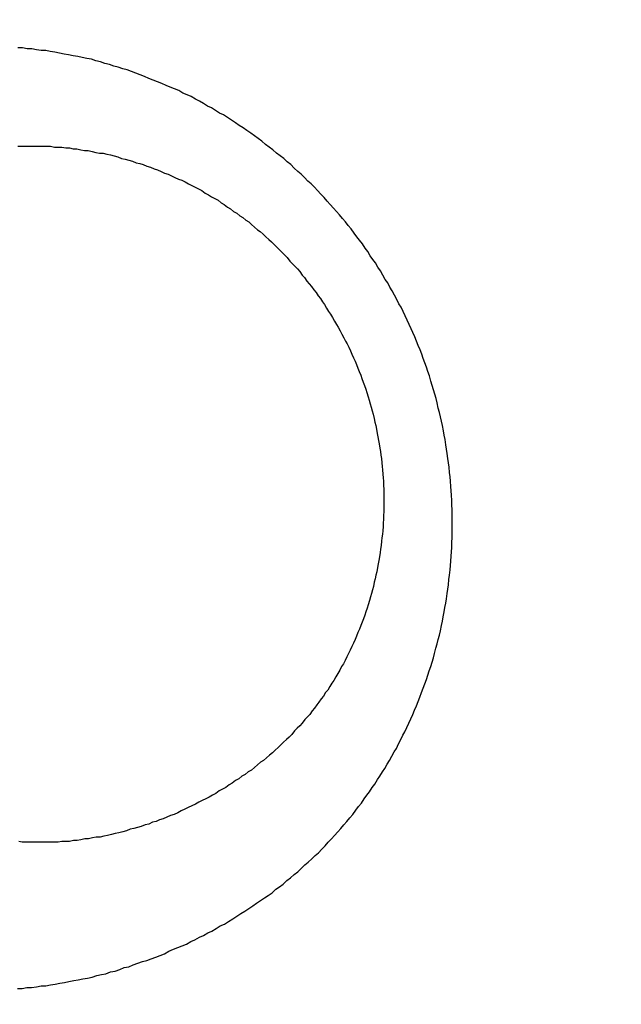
# Model space of a CAD drawing. Header units: millimetres. Extents: x -604189 to 881711, y -381903 to -7297.
# Tile 607 of 656: x -579624.53 to -579617.62, y -163242.46 to -163231.14. Entities that reach past the tile are written whole.
import ezdxf

# ---------------------------------------------------------------- set-up
doc = ezdxf.new("R2010")
doc.units = ezdxf.units.MM
doc.header["$LTSCALE"] = 100
doc.linetypes.add('0.5_0.5', pattern=[1, 0.5, -0.5])
doc.linetypes.add('ACAD_ISO04W100', pattern=[30.5, 24, -3, 0.5, -3])
doc.layers.get('Defpoints').update_dxf_attribs({"color": 30})
doc.layers.add('OPIS', color=7, linetype='Continuous')
doc.layers.add('strop osie', color=80, linetype='ACAD_ISO04W100', lineweight=5)
doc.styles.get("Standard").update_dxf_attribs({"font": 'romans.shx', "width": 0.5})
doc.dimstyles.new('1 50', dxfattribs={"dimtxt": 150, "dimasz": 80, "dimexe": 1, "dimexo": 1, "dimgap": 20, "dimtad": 1, "dimdec": 0, "dimlfac": 0.1, "dimtxsty": 'Standard', "dimblk": 'ARCHTICK', "dimcen": 200, "dimclrd": 2, "dimadec": 1, "dimazin": 0, "dimtfac": 1, "dimtdec": 0, "dimtmove": 0, "dimatfit": 3, "dimldrblk": 'ARCHTICK', "dimfxl": 120, "dimfxlon": 1, "dimtfill": 1, "dimarcsym": 0})

# ---------------------------------------------------------------- blocks, each defined once
blk = doc.blocks.new('_ArchTick')
at = {"layer": 'strop osie', "color": 0, "const_width": 0.15}
blk.add_lwpolyline([(-0.5, -0.5), (0.5, 0.5)], dxfattribs=at)
blk = doc.blocks.new('*D3294')
at = {"layer": 'Defpoints', "color": 0, "linetype": 'ByBlock', "lineweight": 5, "transparency": 16777216}
for p in [(-595783.126, -159420.303), (-593748.924, -159420.303), (-552118.935, -179940.303)]:
    blk.add_point(p, dxfattribs=at)
at = {"layer": 'OPIS', "color": 0, "linetype": 'Continuous', "lineweight": -2, "transparency": 16777216}
for p, q in [((-595723.126, -159420.303), (-595784.126, -159420.303)), ((-595723.126, -179940.303), (-595784.126, -179940.303))]:
    blk.add_line(p, q, dxfattribs=at)
at = {"layer": 'OPIS', "color": 2, "lineweight": -2, "transparency": 16777216}
blk.add_line((-595783.126, -179940.303), (-595783.126, -159420.303), dxfattribs=at)
at = {"layer": 'OPIS', "color": 2, "linetype": 'ByBlock', "lineweight": -2, "transparency": 16777216, "xscale": 80, "yscale": 80, "zscale": 80}
for p, rotation in [((-595783.126, -159420.303), 90), ((-595783.126, -179940.303), 270)]:
    blk.add_blockref('_ArchTick', p, dxfattribs=dict(at, rotation=rotation))
at = {"layer": 'OPIS', "color": 0, "linetype": 'ByBlock', "lineweight": 13, "transparency": 16777216, "insert": (-595878.126, -169680.303), "char_height": 150, "attachment_point": 5, "rotation": 90, "bg_fill": 3, "box_fill_scale": 1.1, "bg_fill_color": 256, "bg_fill_true_color": 13158600, "bg_fill_transparency": 0}
blk.add_mtext('2052', dxfattribs=at)

msp = doc.modelspace()

# ---------------------------------------------------------------- dimensions: what is measured, and where the dimension line sits
at = {"layer": 'OPIS', "color": 0, "linetype": 'ByBlock', "lineweight": 13}
dim = msp.add_linear_dim(base=(-595783.126, -159420.303), p1=(-552118.935, -179940.303), p2=(-593748.924, -159420.303), angle=90, dimstyle='1 50', override={"dimtmove": 1, "dimfxl": 60, "dimarcsym": 1}, dxfattribs=at)
dim.commit()
dim.dimension.update_dxf_attribs({"geometry": '*D3294', "text_midpoint": (-595878.126, -169680.303)})

# ---------------------------------------------------------------- next in the draw order: hatches: boundary and pattern name
at = {"layer": 'OPIS', "linetype": '0.5_0.5', "lineweight": 13}
h = msp.add_hatch(dxfattribs=at)
h.set_pattern_fill('ANSI37', color=0, scale=130)
h.set_pattern_definition([(45, (-597218.54, 256668.8), (-291.85832, 291.85832), []), (135, (-597218.54, 256668.8), (-291.85832, -291.85832), [])])
edge = h.paths.add_edge_path(flags=16)
edge.add_line((-570958.916, -168985.281), (-571058.916, -168985.281))
edge.add_line((-571058.916, -168985.281), (-572598.916, -168985.281))
edge.add_line((-572598.916, -168985.281), (-572598.915, -170470.3))
edge.add_line((-572598.915, -170470.3), (-570825.763, -170470.3))
edge.add_arc((-570508.916, -170339.099), 342.937, 180, 202.49364, ccw=False)
edge.add_arc((-570508.916, -170339.099), 342.937, 90, 180, ccw=False)
edge.add_line((-570508.916, -169996.163), (-570508.916, -169764.704))
edge.add_arc((-570058.916, -168985.281), 900, 180, 240, ccw=False)
edge = h.paths.add_edge_path(flags=17)
edge.add_line((-569358.915, -170085.281), (-569358.916, -168985.281))
edge.add_line((-569358.916, -168985.281), (-569358.917, -168985.281))
edge.add_line((-569358.917, -168985.281), (-569958.916, -168985.281))
edge.add_line((-569958.916, -168985.281), (-570058.916, -168985.281))
edge.add_line((-570058.916, -168985.281), (-570058.916, -168925.281))
edge.add_line((-570058.916, -168925.281), (-569958.916, -168925.281))
edge.add_line((-569958.916, -168925.281), (-569958.916, -168865.281))
edge.add_line((-569958.916, -168865.281), (-569358.916, -168865.281))
edge.add_line((-569358.916, -168865.281), (-569358.917, -166865.281))
edge.add_line((-569358.917, -166865.281), (-574098.917, -166865.286))
edge.add_line((-574098.917, -166865.286), (-574098.914, -171970.3))
edge.add_line((-574098.914, -171970.3), (-572608.913, -171970.3))
edge.add_line((-572608.913, -171970.3), (-571504.913, -170590.3))
edge.add_line((-571504.913, -170590.3), (-572718.915, -170590.3))
edge.add_line((-572718.915, -170590.3), (-572718.916, -168865.281))
edge.add_line((-572718.916, -168865.281), (-571058.916, -168865.281))
edge.add_line((-571058.916, -168865.281), (-571058.916, -168925.281))
edge.add_line((-571058.916, -168925.281), (-570958.916, -168925.281))
edge.add_line((-570958.916, -168925.281), (-570958.916, -168985.281))
edge.add_arc((-570058.916, -168985.281), 900, 180, 240)
edge.add_line((-570508.916, -169764.704), (-570508.916, -169996.163))
edge.add_arc((-570508.916, -170339.099), 342.937, 0, 90, ccw=False)
edge.add_arc((-570508.916, -170339.099), 342.937, 208.97989, 360, ccw=False)
edge.add_line((-570808.913, -170505.253), (-570808.913, -171171.086))
edge.add_arc((-570808.913, -171220.3), 49.214, 0, 90, ccw=False)
edge.add_arc((-570808.913, -171220.3), 49.214, 270, 360, ccw=False)
edge.add_line((-570808.913, -171269.514), (-570808.913, -171970.3))
edge.add_line((-570808.913, -171970.3), (-569358.914, -171970.3))
edge.add_line((-569358.914, -171970.3), (-569358.915, -170085.281))
h.paths.add_polyline_path([(-561118.924, -159870.303), (-590334.655, -159870.303), (-590334.655, -161470.303), (-562318.924, -161470.303), (-562318.924, -172095.292), (-561118.924, -172095.291), (-561118.924, -168350.303), (-552073.919, -168350.303), (-552073.92, -167150.303), (-561118.924, -167150.303)])
h.paths.add_polyline_path([(-572856.927, -169813.68), (-569451.07, -169813.68), (-569451.07, -169408.68), (-572856.927, -169408.68)], flags=16)
at = {"layer": 'OPIS', "linetype": 'ByBlock', "lineweight": 15}
h = msp.add_hatch(dxfattribs=at)
h.set_pattern_fill('ANSI37', color=0, scale=80, angle=45)
h.set_pattern_definition([(90, (-298582.96, 32475.8), (-254, 0), []), (180, (-298582.96, 32475.8), (-3e-14, -254), [])])
edge = h.paths.add_edge_path()
edge.add_arc((-579589.086, -167378.931), 50, 0, 90)
edge.add_line((-579589.086, -167328.931), (-579794.086, -167328.93))
edge.add_arc((-579794.086, -167378.93), 50, 89.9996, 180)
edge.add_line((-579844.086, -167378.93), (-579844.086, -167822.93))
edge.add_arc((-579794.086, -167822.93), 50, 180, 270)
edge.add_line((-579794.086, -167872.93), (-579589.085, -167872.931))
edge.add_arc((-579589.086, -167822.931), 50, 270.0014, 360)
edge.add_line((-579539.086, -167822.931), (-579539.086, -167378.931))
edge = h.paths.add_edge_path()
edge.add_arc((-579589.086, -167378.931), 50, 0, 90)
edge.add_line((-579589.086, -167328.931), (-579794.086, -167328.93))
edge.add_arc((-579794.086, -167378.93), 50, 89.9996, 180)
edge.add_line((-579844.086, -167378.93), (-579844.086, -167822.93))
edge.add_arc((-579794.086, -167822.93), 50, 180, 270)
edge.add_line((-579794.086, -167872.93), (-579589.085, -167872.931))
edge.add_arc((-579589.086, -167822.931), 50, 270.0014, 360)
edge.add_line((-579539.086, -167822.931), (-579539.086, -167378.931))
edge = h.paths.add_edge_path()
edge.add_line((-579899.087, -167300.93), (-579424.086, -167300.93))
edge.add_line((-579424.086, -167300.93), (-579424.086, -167900.93))
edge.add_line((-579424.086, -167900.93), (-579898.789, -167900.93))
edge.add_arc((-579899.086, -167892.935), 8, 180, 272.1285, ccw=False)
edge.add_line((-579907.086, -167892.935), (-579907.086, -167308.93))
edge.add_arc((-579899.086, -167308.93), 8, 90.0036, 180, ccw=False)
h.paths.add_polyline_path([(-581519.932, -164217.829), (-581520.004, -164223.092), (-581520.079, -164228.355), (-581520.156, -164233.617), (-581520.235, -164238.88), (-581520.318, -164244.143), (-581520.402, -164249.406), (-581520.489, -164254.669), (-581520.579, -164259.931), (-581520.671, -164265.194), (-581520.766, -164270.457), (-581520.863, -164275.719), (-581520.962, -164280.982), (-581521.064, -164286.244), (-581521.169, -164291.506), (-581521.276, -164296.769), (-581521.386, -164302.031), (-581521.498, -164307.293), (-581521.613, -164312.556), (-581521.73, -164317.818), (-581521.85, -164323.08), (-581521.972, -164328.342), (-581522.097, -164333.604), (-581522.225, -164338.866), (-581522.355, -164344.127), (-581522.488, -164349.389), (-581522.623, -164354.651), (-581522.76, -164359.913), (-581522.901, -164365.174), (-581523.043, -164370.436), (-581523.189, -164375.697), (-581523.337, -164380.958), (-581523.487, -164386.22), (-581523.64, -164391.481), (-581523.795, -164396.742), (-581523.953, -164402.003), (-581874.489, -164402.003), (-581874.664, -164396.198), (-581874.835, -164390.392), (-581875.003, -164384.587), (-581875.168, -164378.781), (-581875.329, -164372.976), (-581875.488, -164367.17), (-581875.643, -164361.364), (-581875.796, -164355.558), (-581875.945, -164349.752), (-581876.092, -164343.946), (-581876.235, -164338.14), (-581876.375, -164332.334), (-581876.512, -164326.527), (-581876.646, -164320.721), (-581876.777, -164314.914), (-581876.904, -164309.108), (-581877.029, -164303.301), (-581877.151, -164297.495), (-581877.269, -164291.688), (-581877.385, -164285.881), (-581877.497, -164280.074), (-581877.606, -164274.267), (-581877.713, -164268.461), (-581877.816, -164262.653), (-581877.916, -164256.846), (-581878.014, -164251.039), (-581878.108, -164245.232), (-581878.199, -164239.425), (-581878.287, -164233.618), (-581878.372, -164227.81), (-581878.454, -164222.003), (-581878.533, -164216.196), (-581878.609, -164210.388), (-581878.682, -164204.581), (-581878.751, -164198.773), (-581878.818, -164192.966), (-581878.881, -164187.158), (-581878.941, -164181.35), (-581878.997, -164175.543), (-581879.051, -164169.735), (-581879.101, -164163.927), (-581879.147, -164158.12), (-581879.191, -164152.312), (-581879.231, -164146.504), (-581879.267, -164140.696), (-581879.301, -164134.888), (-581879.332, -164129.081), (-581879.361, -164123.273), (-581879.388, -164117.465), (-581879.413, -164111.657), (-581879.437, -164105.849), (-581879.459, -164100.041), (-581879.475, -164094.233), (-581879.48, -164088.425), (-581879.472, -164082.617), (-581879.448, -164076.809), (-581879.406, -164071.002), (-581879.347, -164065.194), (-581879.269, -164059.387), (-581879.171, -164053.58), (-581879.054, -164047.773), (-581878.917, -164041.967), (-581878.759, -164036.161), (-581878.581, -164030.356), (-581878.381, -164024.551), (-581878.159, -164018.747), (-581877.914, -164012.944), (-581877.642, -164007.143), (-581877.341, -164001.342), (-581877.009, -163995.544), (-581876.642, -163989.748), (-581876.238, -163983.954), (-581875.795, -163978.163), (-581875.304, -163972.376), (-581874.753, -163966.594), (-581874.129, -163960.82), (-581873.419, -163955.056), (-581872.605, -163949.306), (-581871.67, -163943.574), (-581870.596, -163937.865), (-581869.362, -163932.188), (-581867.941, -163926.557), (-581866.302, -163920.987), (-581864.416, -163915.495), (-581862.246, -163910.11), (-581859.744, -163904.869), (-581856.869, -163899.824), (-581853.582, -163895.036), (-581849.851, -163890.591), (-581845.671, -163886.563), (-581841.105, -163882.977), (-581836.224, -163879.833), (-581831.097, -163877.106), (-581825.784, -163874.761), (-581820.336, -163872.759), (-581814.785, -163871.064), (-581809.154, -163869.636), (-581803.468, -163868.44), (-581797.747, -163867.44), (-581792, -163866.603), (-581786.235, -163865.9), (-581780.458, -163865.297), (-581774.674, -163864.778), (-581768.884, -163864.334), (-581763.088, -163863.958), (-581757.289, -163863.646), (-581751.486, -163863.39), (-581745.681, -163863.186), (-581739.874, -163863.026), (-581734.068, -163862.906), (-581728.26, -163862.819), (-581722.453, -163862.761), (-581716.645, -163862.725), (-581710.837, -163862.707), (-581705.029, -163862.7), (-581699.221, -163862.698), (-581693.958, -163862.699), (-581688.694, -163862.704), (-581683.431, -163862.718), (-581678.167, -163862.744), (-581672.904, -163862.788), (-581667.641, -163862.852), (-581662.379, -163862.942), (-581657.117, -163863.062), (-581651.856, -163863.215), (-581646.596, -163863.407), (-581641.337, -163863.64), (-581636.081, -163863.919), (-581630.828, -163864.249), (-581625.579, -163864.634), (-581620.334, -163865.078), (-581615.096, -163865.587), (-581609.864, -163866.17), (-581604.645, -163866.847), (-581599.442, -163867.642), (-581594.263, -163868.578), (-581589.115, -163869.676), (-581584.013, -163870.965), (-581578.971, -163872.474), (-581574.009, -163874.23), (-581569.153, -163876.259), (-581564.436, -163878.591), (-581559.896, -163881.253), (-581555.585, -163884.268), (-581551.554, -163887.652), (-581547.857, -163891.394), (-581544.534, -163895.471), (-581541.574, -163899.824), (-581538.952, -163904.387), (-581536.64, -163909.114), (-581534.606, -163913.968), (-581532.817, -163918.918), (-581531.241, -163923.939), (-581529.854, -163929.016), (-581528.636, -163934.137), (-581527.564, -163939.29), (-581526.619, -163944.467), (-581525.784, -163949.663), (-581525.048, -163954.875), (-581524.397, -163960.099), (-581523.818, -163965.33), (-581523.302, -163970.568), (-581522.84, -163975.811), (-581522.421, -163981.058), (-581522.037, -163986.308), (-581521.685, -163991.559), (-581521.363, -163996.813), (-581521.067, -164002.068), (-581520.796, -164007.324), (-581520.549, -164012.582), (-581520.322, -164017.84), (-581520.116, -164023.1), (-581519.928, -164028.36), (-581519.759, -164033.621), (-581519.607, -164038.882), (-581519.472, -164044.144), (-581519.354, -164049.406), (-581519.252, -164054.668), (-581519.166, -164059.931), (-581519.096, -164065.194), (-581519.041, -164070.457), (-581519.001, -164075.72), (-581518.976, -164080.984), (-581518.964, -164086.247), (-581518.964, -164091.51), (-581518.974, -164096.774), (-581518.991, -164102.037), (-581519.012, -164107.301), (-581519.034, -164112.564), (-581519.057, -164117.828), (-581519.081, -164123.091), (-581519.107, -164128.354), (-581519.135, -164133.618), (-581519.165, -164138.881), (-581519.197, -164144.144), (-581519.232, -164149.408), (-581519.269, -164154.671), (-581519.31, -164159.934), (-581519.353, -164165.198), (-581519.399, -164170.461), (-581519.447, -164175.724), (-581519.498, -164180.987), (-581519.552, -164186.25), (-581519.609, -164191.513), (-581519.668, -164196.777), (-581519.73, -164202.04), (-581519.795, -164207.303), (-581519.862, -164212.566)])
h.paths.add_polyline_path([(-582118.924, -164407.051), (-579418.924, -164407.051), (-579418.924, -162910.783), (-582118.924, -162910.783)])
h.paths.add_polyline_path([(-581950.717, -164839.225), (-581944.91, -164839.127), (-581939.103, -164839.033), (-581933.295, -164838.942), (-581927.488, -164838.854), (-581921.681, -164838.769), (-581915.873, -164838.687), (-581910.066, -164838.608), (-581904.259, -164838.532), (-581898.451, -164838.459), (-581892.644, -164838.39), (-581886.836, -164838.323), (-581881.028, -164838.26), (-581875.221, -164838.2), (-581869.413, -164838.144), (-581863.605, -164838.09), (-581857.798, -164838.04), (-581851.99, -164837.994), (-581846.182, -164837.95), (-581840.374, -164837.91), (-581834.567, -164837.874), (-581828.759, -164837.84), (-581822.951, -164837.809), (-581817.143, -164837.78), (-581811.335, -164837.753), (-581805.527, -164837.728), (-581799.719, -164837.704), (-581793.912, -164837.682), (-581788.104, -164837.666), (-581782.296, -164837.661), (-581776.488, -164837.669), (-581770.68, -164837.693), (-581764.872, -164837.735), (-581759.065, -164837.794), (-581753.257, -164837.872), (-581747.45, -164837.97), (-581741.643, -164838.087), (-581735.837, -164838.224), (-581730.031, -164838.382), (-581724.226, -164838.56), (-581718.422, -164838.76), (-581712.618, -164838.982), (-581706.815, -164839.227), (-581701.013, -164839.499), (-581695.213, -164839.8), (-581689.415, -164840.132), (-581683.618, -164840.499), (-581677.825, -164840.903), (-581672.034, -164841.346), (-581666.246, -164841.837), (-581660.465, -164842.388), (-581654.691, -164843.012), (-581648.927, -164843.722), (-581643.176, -164844.536), (-581637.444, -164845.471), (-581631.736, -164846.545), (-581626.059, -164847.779), (-581620.428, -164849.2), (-581614.858, -164850.839), (-581609.366, -164852.725), (-581603.98, -164854.895), (-581598.739, -164857.397), (-581593.694, -164860.272), (-581588.906, -164863.559), (-581584.462, -164867.29), (-581580.433, -164871.47), (-581576.847, -164876.036), (-581573.704, -164880.917), (-581570.976, -164886.044), (-581568.631, -164891.357), (-581566.63, -164896.805), (-581564.934, -164902.356), (-581563.507, -164907.987), (-581562.31, -164913.673), (-581561.31, -164919.394), (-581560.474, -164925.141), (-581559.77, -164930.906), (-581559.168, -164936.683), (-581558.648, -164942.467), (-581558.204, -164948.257), (-581557.829, -164954.053), (-581557.516, -164959.852), (-581557.261, -164965.655), (-581557.056, -164971.46), (-581556.897, -164977.267), (-581556.776, -164983.073), (-581556.69, -164988.881), (-581556.631, -164994.688), (-581556.596, -165000.496), (-581556.577, -165006.304), (-581556.57, -165012.112), (-581556.569, -165017.92), (-581556.57, -165023.183), (-581556.575, -165028.447), (-581556.588, -165033.71), (-581556.615, -165038.974), (-581556.658, -165044.237), (-581556.723, -165049.5), (-581556.813, -165054.762), (-581556.932, -165060.024), (-581557.086, -165065.285), (-581557.277, -165070.545), (-581557.51, -165075.804), (-581557.79, -165081.06), (-581558.119, -165086.313), (-581558.504, -165091.562), (-581558.949, -165096.807), (-581559.458, -165102.045), (-581560.04, -165107.276), (-581560.717, -165112.496), (-581561.513, -165117.699), (-581562.448, -165122.878), (-581563.547, -165128.026), (-581564.836, -165133.128), (-581566.345, -165138.17), (-581568.1, -165143.132), (-581570.129, -165147.988), (-581572.461, -165152.705), (-581575.123, -165157.245), (-581578.139, -165161.556), (-581581.522, -165165.587), (-581585.265, -165169.284), (-581589.342, -165172.607), (-581593.694, -165175.567), (-581598.257, -165178.189), (-581602.985, -165180.501), (-581607.838, -165182.535), (-581612.788, -165184.324), (-581617.81, -165185.9), (-581622.887, -165187.287), (-581628.007, -165188.505), (-581633.16, -165189.577), (-581638.337, -165190.522), (-581643.534, -165191.357), (-581648.746, -165192.093), (-581653.969, -165192.744), (-581659.201, -165193.323), (-581664.439, -165193.839), (-581669.682, -165194.301), (-581674.929, -165194.72), (-581680.178, -165195.104), (-581685.43, -165195.456), (-581690.683, -165195.778), (-581695.938, -165196.074), (-581701.195, -165196.345), (-581706.452, -165196.592), (-581711.711, -165196.819), (-581716.97, -165197.025), (-581722.23, -165197.213), (-581727.491, -165197.382), (-581732.752, -165197.534), (-581738.014, -165197.669), (-581743.276, -165197.787), (-581748.539, -165197.889), (-581753.801, -165197.975), (-581759.064, -165198.045), (-581764.327, -165198.1), (-581769.591, -165198.14), (-581774.854, -165198.165), (-581780.118, -165198.177), (-581785.381, -165198.177), (-581790.644, -165198.167), (-581795.908, -165198.15), (-581801.171, -165198.129), (-581806.435, -165198.107), (-581811.698, -165198.084), (-581816.961, -165198.06), (-581822.225, -165198.034), (-581827.488, -165198.006), (-581832.752, -165197.976), (-581838.015, -165197.944), (-581843.278, -165197.909), (-581848.541, -165197.872), (-581853.805, -165197.831), (-581859.068, -165197.788), (-581864.331, -165197.742), (-581869.594, -165197.694), (-581874.858, -165197.643), (-581880.121, -165197.589), (-581885.384, -165197.532), (-581890.647, -165197.473), (-581895.91, -165197.411), (-581901.173, -165197.346), (-581906.436, -165197.279), (-581911.699, -165197.209), (-581916.962, -165197.137), (-581922.225, -165197.062), (-581927.488, -165196.985), (-581932.751, -165196.906), (-581938.014, -165196.823), (-581943.276, -165196.739), (-581948.539, -165196.652), (-581953.802, -165196.562), (-581959.064, -165196.47), (-581964.327, -165196.375), (-581969.59, -165196.278), (-581974.852, -165196.179), (-581980.115, -165196.077), (-581985.377, -165195.972), (-581990.639, -165195.865), (-581995.902, -165195.755), (-582001.164, -165195.643), (-582006.426, -165195.528), (-582011.688, -165195.411), (-582016.95, -165195.291), (-582022.212, -165195.169), (-582027.474, -165195.044), (-582032.736, -165194.916), (-582037.998, -165194.786), (-582043.26, -165194.653), (-582048.521, -165194.518), (-582053.783, -165194.381), (-582059.045, -165194.24), (-582064.306, -165194.098), (-582069.568, -165193.952), (-582074.829, -165193.804), (-582080.09, -165193.654), (-582085.351, -165193.501), (-582090.613, -165193.346), (-582095.874, -165193.188), (-582095.874, -164842.652), (-582090.068, -164842.477), (-582084.263, -164842.306), (-582078.457, -164842.138), (-582072.652, -164841.973), (-582066.846, -164841.812), (-582061.04, -164841.653), (-582055.235, -164841.498), (-582049.429, -164841.345), (-582043.623, -164841.196), (-582037.817, -164841.049), (-582032.01, -164840.906), (-582026.204, -164840.766), (-582020.398, -164840.629), (-582014.591, -164840.495), (-582008.785, -164840.364), (-582002.978, -164840.237), (-581997.172, -164840.112), (-581991.365, -164839.99), (-581985.558, -164839.872), (-581979.752, -164839.756), (-581973.945, -164839.644), (-581968.138, -164839.535), (-581962.331, -164839.428), (-581956.524, -164839.325)])
edge = h.paths.add_edge_path()
edge.add_arc((-581748.924, -162268.543), 50, 0, 90.0004)
edge.add_line((-581748.924, -162218.543), (-581953.924, -162218.545))
edge.add_arc((-581953.924, -162268.545), 50, 90.0009, 180)
edge.add_line((-582003.924, -162268.545), (-582003.924, -162712.545))
edge.add_arc((-581953.924, -162712.545), 50, 180, 270.0022)
edge.add_line((-581953.922, -162762.545), (-581748.923, -162762.543))
edge.add_arc((-581748.924, -162712.543), 50, 270.0009, 360)
edge.add_line((-581698.924, -162712.543), (-581698.924, -162268.543))
edge = h.paths.add_edge_path()
edge.add_arc((-581748.924, -161668.543), 50, 0, 90.0004)
edge.add_line((-581748.924, -161618.543), (-581953.924, -161618.545))
edge.add_arc((-581953.924, -161668.545), 50, 90.0009, 180)
edge.add_line((-582003.924, -161668.545), (-582003.924, -162112.545))
edge.add_arc((-581953.924, -162112.545), 50, 180, 270.0022)
edge.add_line((-581953.922, -162162.545), (-581748.923, -162162.543))
edge.add_arc((-581748.924, -162112.543), 50, 270.0009, 360)
edge.add_line((-581698.924, -162112.543), (-581698.924, -161668.543))
h.paths.add_polyline_path([(-582118.924, -162790.543), (-579418.924, -162790.543), (-579418.924, -161590.543), (-582118.924, -161590.543)])
edge = h.paths.add_edge_path()
edge.add_arc((-579794.086, -168270.003), 50, 89.9996, 180)
edge.add_line((-579844.086, -168270.003), (-579844.086, -168714.003))
edge.add_arc((-579794.086, -168714.003), 50, 180, 270)
edge.add_line((-579794.086, -168764.003), (-579589.085, -168764.004))
edge.add_arc((-579589.086, -168714.004), 50, 270.0014, 360)
edge.add_line((-579539.086, -168714.004), (-579539.086, -168270.004))
edge.add_arc((-579589.086, -168270.004), 50, 0, 90)
edge.add_line((-579589.086, -168220.004), (-579794.086, -168220.003))
edge = h.paths.add_edge_path()
edge.add_arc((-579589.086, -169161.078), 50, 0, 90)
edge.add_line((-579589.086, -169111.078), (-579794.086, -169111.076))
edge.add_arc((-579794.086, -169161.076), 50, 89.9996, 180)
edge.add_line((-579844.086, -169161.076), (-579844.086, -169605.076))
edge.add_arc((-579794.086, -169605.076), 50, 180, 270)
edge.add_line((-579794.086, -169655.076), (-579589.085, -169655.078))
edge.add_arc((-579589.086, -169605.078), 50, 270.0014, 360)
edge.add_line((-579539.086, -169605.078), (-579539.086, -169161.078))
edge = h.paths.add_edge_path()
edge.add_arc((-579794.086, -170052.15), 50, 89.9996, 180)
edge.add_line((-579844.086, -170052.15), (-579844.086, -170496.15))
edge.add_arc((-579794.086, -170496.15), 50, 180, 270)
edge.add_line((-579794.086, -170546.15), (-579589.085, -170546.151))
edge.add_arc((-579589.086, -170496.151), 50, 270.0014, 360)
edge.add_line((-579539.086, -170496.151), (-579539.086, -170052.151))
edge.add_arc((-579589.086, -170052.151), 50, 0, 90)
edge.add_line((-579589.086, -170002.151), (-579794.086, -170002.15))
edge = h.paths.add_edge_path()
edge.add_arc((-579794.086, -170943.223), 50, 89.9996, 180)
edge.add_line((-579844.086, -170943.223), (-579844.086, -171387.223))
edge.add_arc((-579794.086, -171387.223), 50, 180, 270)
edge.add_line((-579794.086, -171437.223), (-579589.085, -171437.224))
edge.add_arc((-579589.086, -171387.224), 50, 270.0014, 360)
edge.add_line((-579539.086, -171387.224), (-579539.086, -170943.224))
edge.add_arc((-579589.086, -170943.224), 50, 0, 90)
edge.add_line((-579589.086, -170893.224), (-579794.086, -170893.223))
h.paths.add_polyline_path([(-579418.924, -164527.291), (-582118.924, -164527.291), (-582118.924, -171970.3), (-579418.924, -171970.3)])

# ---------------------------------------------------------------- next in the draw order: linework, layer by layer
at = {"color": 0}
for points in [[(-579624.557, -163242.276, 0), (-579624.504, -163242.276, 0), (-579624.45, -163242.266, 0), (-579624.396, -163242.266, 0), (-579624.342, -163242.256, 0), (-579624.288, -163242.246, 0), (-579624.235, -163242.246, 0), (-579624.181, -163242.236, 0), (-579624.127, -163242.226, 0), (-579624.074, -163242.216, 0), (-579624.02, -163242.206, 0), (-579623.967, -163242.196, 0), (-579623.913, -163242.186, 0), (-579623.86, -163242.176, 0), (-579623.807, -163242.166, 0), (-579623.754, -163242.156, 0), (-579623.7, -163242.146, 0), (-579623.647, -163242.126, 0), (-579623.595, -163242.116, 0), (-579623.542, -163242.106, 0), (-579623.489, -163242.086, 0), (-579623.437, -163242.076, 0), (-579623.384, -163242.056, 0), (-579623.332, -163242.036, 0), (-579623.28, -163242.026, 0), (-579623.228, -163242.006, 0), (-579623.176, -163241.986, 0), (-579623.124, -163241.966, 0), (-579623.073, -163241.956, 0), (-579623.021, -163241.936, 0), (-579622.97, -163241.916, 0), (-579622.919, -163241.896, 0), (-579622.868, -163241.876, 0), (-579622.818, -163241.846, 0), (-579622.767, -163241.826, 0), (-579622.717, -163241.806, 0), (-579622.667, -163241.786, 0), (-579622.617, -163241.766, 0), (-579622.568, -163241.736, 0), (-579622.519, -163241.716, 0), (-579622.469, -163241.686, 0), (-579622.421, -163241.666, 0), (-579622.372, -163241.636, 0), (-579622.324, -163241.616, 0), (-579622.276, -163241.586, 0), (-579622.228, -163241.556, 0), (-579622.18, -163241.536, 0), (-579622.133, -163241.506, 0), (-579622.086, -163241.476, 0), (-579622.04, -163241.446, 0), (-579621.993, -163241.416, 0), (-579621.947, -163241.386, 0), (-579621.902, -163241.356, 0), (-579621.856, -163241.326, 0), (-579621.811, -163241.296, 0), (-579621.766, -163241.266, 0), (-579621.722, -163241.236, 0), (-579621.678, -163241.206, 0), (-579621.634, -163241.176, 0), (-579621.591, -163241.136, 0), (-579621.548, -163241.106, 0), (-579621.505, -163241.076, 0), (-579621.463, -163241.036, 0), (-579621.421, -163241.006, 0), (-579621.379, -163240.966, 0), (-579621.338, -163240.936, 0), (-579621.298, -163240.896, 0), (-579621.257, -163240.856, 0), (-579621.217, -163240.826, 0), (-579621.178, -163240.786, 0), (-579621.139, -163240.746, 0), (-579621.1, -163240.716, 0), (-579621.062, -163240.676, 0), (-579621.024, -163240.636, 0), (-579620.987, -163240.596, 0), (-579620.95, -163240.556, 0), (-579620.914, -163240.516, 0), (-579620.878, -163240.476, 0), (-579620.842, -163240.436, 0), (-579620.807, -163240.396, 0), (-579620.773, -163240.356, 0), (-579620.739, -163240.316, 0), (-579620.705, -163240.276, 0), (-579620.672, -163240.226, 0), (-579620.639, -163240.186, 0), (-579620.607, -163240.146, 0), (-579620.575, -163240.096, 0), (-579620.543, -163240.056, 0), (-579620.513, -163240.016, 0), (-579620.482, -163239.966, 0), (-579620.452, -163239.926, 0), (-579620.423, -163239.876, 0), (-579620.394, -163239.836, 0), (-579620.365, -163239.786, 0), (-579620.337, -163239.746, 0), (-579620.31, -163239.696, 0), (-579620.282, -163239.656, 0), (-579620.256, -163239.606, 0), (-579620.23, -163239.556, 0), (-579620.204, -163239.516, 0), (-579620.179, -163239.466, 0), (-579620.154, -163239.416, 0), (-579620.13, -163239.366, 0), (-579620.106, -163239.326, 0), (-579620.083, -163239.276, 0), (-579620.06, -163239.226, 0), (-579620.038, -163239.176, 0), (-579620.016, -163239.126, 0), (-579619.995, -163239.076, 0), (-579619.974, -163239.026, 0), (-579619.954, -163238.976, 0), (-579619.934, -163238.926, 0), (-579619.915, -163238.876, 0), (-579619.896, -163238.826, 0), (-579619.878, -163238.776, 0), (-579619.86, -163238.726, 0), (-579619.843, -163238.676, 0), (-579619.826, -163238.626, 0), (-579619.81, -163238.576, 0), (-579619.794, -163238.526, 0), (-579619.779, -163238.476, 0), (-579619.765, -163238.426, 0), (-579619.75, -163238.366, 0), (-579619.737, -163238.316, 0), (-579619.724, -163238.266, 0), (-579619.711, -163238.216, 0), (-579619.699, -163238.166, 0), (-579619.687, -163238.106, 0), (-579619.676, -163238.056, 0), (-579619.666, -163238.006, 0), (-579619.656, -163237.946, 0), (-579619.646, -163237.896, 0), (-579619.637, -163237.846, 0), (-579619.629, -163237.796, 0), (-579619.62, -163237.736, 0), (-579619.613, -163237.686, 0), (-579619.606, -163237.636, 0), (-579619.6, -163237.576, 0), (-579619.594, -163237.526, 0), (-579619.588, -163237.466, 0), (-579619.583, -163237.416, 0), (-579619.579, -163237.366, 0), (-579619.575, -163237.306, 0), (-579619.572, -163237.256, 0), (-579619.569, -163237.206, 0), (-579619.566, -163237.146, 0), (-579619.565, -163237.096, 0), (-579619.563, -163237.036, 0), (-579619.562, -163236.986, 0), (-579619.562, -163236.936, 0), (-579619.562, -163236.876, 0), (-579619.563, -163236.826, 0), (-579619.564, -163236.776, 0), (-579619.566, -163236.716, 0), (-579619.568, -163236.666, 0), (-579619.571, -163236.606, 0), (-579619.574, -163236.556, 0), (-579619.578, -163236.506, 0), (-579619.583, -163236.446, 0), (-579619.588, -163236.396, 0), (-579619.593, -163236.346, 0), (-579619.599, -163236.286, 0), (-579619.605, -163236.236, 0), (-579619.612, -163236.186, 0), (-579619.62, -163236.126, 0), (-579619.628, -163236.076, 0), (-579619.636, -163236.026, 0), (-579619.645, -163235.966, 0), (-579619.655, -163235.916, 0), (-579619.665, -163235.866, 0), (-579619.675, -163235.806, 0), (-579619.686, -163235.756, 0), (-579619.698, -163235.706, 0), (-579619.71, -163235.656, 0), (-579619.723, -163235.606, 0), (-579619.736, -163235.546, 0), (-579619.749, -163235.496, 0), (-579619.764, -163235.446, 0), (-579619.778, -163235.396, 0), (-579619.793, -163235.346, 0), (-579619.809, -163235.296, 0), (-579619.825, -163235.236, 0), (-579619.842, -163235.186, 0), (-579619.859, -163235.136, 0), (-579619.877, -163235.086, 0), (-579619.895, -163235.036, 0), (-579619.914, -163234.986, 0), (-579619.933, -163234.936, 0), (-579619.953, -163234.886, 0), (-579619.973, -163234.836, 0), (-579619.994, -163234.786, 0), (-579620.015, -163234.736, 0), (-579620.036, -163234.696, 0), (-579620.058, -163234.646, 0), (-579620.081, -163234.596, 0), (-579620.104, -163234.546, 0), (-579620.127, -163234.496, 0), (-579620.151, -163234.446, 0), (-579620.176, -163234.406, 0), (-579620.2, -163234.356, 0), (-579620.226, -163234.306, 0), (-579620.252, -163234.256, 0), (-579620.278, -163234.216, 0), (-579620.304, -163234.166, 0), (-579620.332, -163234.126, 0), (-579620.359, -163234.076, 0), (-579620.387, -163234.026, 0), (-579620.416, -163233.986, 0), (-579620.445, -163233.936, 0), (-579620.474, -163233.896, 0), (-579620.504, -163233.856, 0), (-579620.534, -163233.806, 0), (-579620.564, -163233.766, 0), (-579620.595, -163233.716, 0), (-579620.627, -163233.676, 0), (-579620.659, -163233.636, 0), (-579620.691, -163233.596, 0), (-579620.724, -163233.546, 0), (-579620.757, -163233.506, 0), (-579620.79, -163233.466, 0), (-579620.824, -163233.426, 0), (-579620.859, -163233.386, 0), (-579620.893, -163233.346, 0), (-579620.928, -163233.306, 0), (-579620.964, -163233.266, 0), (-579621, -163233.226, 0), (-579621.036, -163233.186, 0), (-579621.073, -163233.146, 0), (-579621.11, -163233.106, 0), (-579621.147, -163233.066, 0), (-579621.185, -163233.026, 0), (-579621.223, -163232.996, 0), (-579621.261, -163232.956, 0), (-579621.3, -163232.916, 0), (-579621.339, -163232.886, 0), (-579621.379, -163232.846, 0), (-579621.419, -163232.806, 0), (-579621.459, -163232.776, 0), (-579621.499, -163232.736, 0), (-579621.54, -163232.706, 0), (-579621.581, -163232.676, 0), (-579621.623, -163232.636, 0), (-579621.665, -163232.606, 0), (-579621.707, -163232.576, 0), (-579621.749, -163232.536, 0), (-579621.792, -163232.506, 0), (-579621.835, -163232.476, 0), (-579621.878, -163232.446, 0), (-579621.922, -163232.416, 0), (-579621.966, -163232.386, 0), (-579622.01, -163232.356, 0), (-579622.055, -163232.326, 0), (-579622.1, -163232.296, 0), (-579622.145, -163232.266, 0), (-579622.19, -163232.236, 0), (-579622.236, -163232.216, 0), (-579622.282, -163232.186, 0), (-579622.328, -163232.156, 0), (-579622.374, -163232.136, 0), (-579622.421, -163232.106, 0), (-579622.468, -163232.076, 0), (-579622.515, -163232.056, 0), (-579622.562, -163232.026, 0), (-579622.61, -163232.006, 0), (-579622.658, -163231.986, 0), (-579622.706, -163231.956, 0), (-579622.754, -163231.936, 0), (-579622.803, -163231.916, 0), (-579622.851, -163231.896, 0), (-579622.9, -163231.876, 0), (-579622.949, -163231.856, 0), (-579622.999, -163231.836, 0), (-579623.048, -163231.816, 0), (-579623.098, -163231.796, 0), (-579623.148, -163231.776, 0), (-579623.198, -163231.756, 0), (-579623.249, -163231.736, 0), (-579623.299, -163231.716, 0), (-579623.35, -163231.706, 0), (-579623.401, -163231.686, 0), (-579623.452, -163231.676, 0), (-579623.503, -163231.656, 0), (-579623.554, -163231.646, 0), (-579623.606, -163231.626, 0), (-579623.658, -163231.616, 0), (-579623.709, -163231.596, 0), (-579623.761, -163231.586, 0), (-579623.814, -163231.576, 0), (-579623.866, -163231.566, 0), (-579623.918, -163231.556, 0), (-579623.971, -163231.546, 0), (-579624.023, -163231.536, 0), (-579624.076, -163231.526, 0), (-579624.129, -163231.516, 0), (-579624.182, -163231.506, 0), (-579624.235, -163231.496, 0), (-579624.288, -163231.496, 0), (-579624.342, -163231.486, 0), (-579624.395, -163231.476, 0), (-579624.449, -163231.476, 0), (-579624.502, -163231.466, 0), (-579624.556, -163231.466, 0)], [(-579624.554, -163232.596, 0), (-579624.515, -163232.596, 0), (-579624.476, -163232.596, 0), (-579624.436, -163232.596, 0), (-579624.397, -163232.596, 0)], [(-579624.397, -163232.596, 0), (-579624.353, -163232.596, 0), (-579624.31, -163232.596, 0), (-579624.266, -163232.596, 0), (-579624.222, -163232.596, 0), (-579624.179, -163232.596, 0), (-579624.135, -163232.606, 0), (-579624.091, -163232.606, 0), (-579624.048, -163232.606, 0), (-579624.005, -163232.616, 0), (-579623.961, -163232.616, 0), (-579623.918, -163232.626, 0), (-579623.875, -163232.626, 0), (-579623.831, -163232.636, 0), (-579623.788, -163232.646, 0), (-579623.745, -163232.646, 0), (-579623.702, -163232.656, 0), (-579623.66, -163232.666, 0), (-579623.617, -163232.676, 0), (-579623.574, -163232.676, 0), (-579623.532, -163232.686, 0), (-579623.489, -163232.696, 0), (-579623.447, -163232.706, 0), (-579623.405, -163232.716, 0), (-579623.363, -163232.736, 0), (-579623.321, -163232.746, 0), (-579623.279, -163232.756, 0), (-579623.237, -163232.766, 0), (-579623.196, -163232.786, 0), (-579623.154, -163232.796, 0), (-579623.113, -163232.806, 0), (-579623.072, -163232.826, 0), (-579623.031, -163232.836, 0), (-579622.99, -163232.856, 0), (-579622.95, -163232.866, 0), (-579622.909, -163232.886, 0), (-579622.869, -163232.906, 0), (-579622.829, -163232.916, 0), (-579622.789, -163232.936, 0), (-579622.75, -163232.956, 0), (-579622.71, -163232.976, 0), (-579622.671, -163232.986, 0), (-579622.632, -163233.006, 0), (-579622.593, -163233.026, 0), (-579622.555, -163233.046, 0), (-579622.516, -163233.066, 0), (-579622.478, -163233.086, 0), (-579622.44, -163233.106, 0), (-579622.403, -163233.136, 0), (-579622.365, -163233.156, 0), (-579622.328, -163233.176, 0), (-579622.291, -163233.196, 0), (-579622.254, -163233.216, 0), (-579622.218, -163233.246, 0), (-579622.182, -163233.266, 0), (-579622.146, -163233.296, 0), (-579622.11, -163233.316, 0), (-579622.075, -163233.346, 0), (-579622.04, -163233.366, 0), (-579622.005, -163233.396, 0), (-579621.97, -163233.416, 0), (-579621.936, -163233.446, 0), (-579621.902, -163233.466, 0), (-579621.868, -163233.496, 0), (-579621.835, -163233.526, 0), (-579621.802, -163233.556, 0), (-579621.769, -163233.576, 0), (-579621.737, -163233.606, 0), (-579621.704, -163233.636, 0), (-579621.672, -163233.666, 0), (-579621.641, -163233.696, 0), (-579621.61, -163233.726, 0), (-579621.579, -163233.756, 0), (-579621.548, -163233.786, 0), (-579621.518, -163233.816, 0), (-579621.488, -163233.846, 0), (-579621.458, -163233.876, 0), (-579621.428, -163233.916, 0), (-579621.399, -163233.946, 0), (-579621.371, -163233.976, 0), (-579621.342, -163234.006, 0), (-579621.314, -163234.036, 0), (-579621.287, -163234.076, 0), (-579621.259, -163234.106, 0), (-579621.232, -163234.146, 0), (-579621.206, -163234.176, 0), (-579621.18, -163234.206, 0), (-579621.154, -163234.246, 0), (-579621.128, -163234.276, 0), (-579621.103, -163234.316, 0), (-579621.078, -163234.346, 0), (-579621.054, -163234.386, 0), (-579621.03, -163234.416, 0), (-579621.006, -163234.456, 0), (-579620.983, -163234.496, 0), (-579620.96, -163234.526, 0), (-579620.937, -163234.566, 0), (-579620.915, -163234.606, 0), (-579620.893, -163234.646, 0), (-579620.872, -163234.676, 0), (-579620.851, -163234.716, 0), (-579620.83, -163234.756, 0), (-579620.81, -163234.796, 0), (-579620.79, -163234.836, 0), (-579620.771, -163234.866, 0), (-579620.752, -163234.906, 0), (-579620.733, -163234.946, 0), (-579620.715, -163234.986, 0), (-579620.697, -163235.026, 0), (-579620.68, -163235.066, 0), (-579620.663, -163235.106, 0), (-579620.647, -163235.146, 0), (-579620.631, -163235.186, 0), (-579620.615, -163235.226, 0), (-579620.6, -163235.266, 0), (-579620.585, -163235.306, 0), (-579620.571, -163235.346, 0), (-579620.557, -163235.386, 0), (-579620.543, -163235.426, 0), (-579620.53, -163235.476, 0), (-579620.518, -163235.516, 0), (-579620.506, -163235.556, 0), (-579620.494, -163235.596, 0), (-579620.483, -163235.636, 0), (-579620.472, -163235.676, 0), (-579620.461, -163235.726, 0), (-579620.451, -163235.766, 0), (-579620.442, -163235.806, 0), (-579620.433, -163235.846, 0), (-579620.424, -163235.896, 0), (-579620.416, -163235.936, 0), (-579620.409, -163235.976, 0), (-579620.401, -163236.016, 0), (-579620.395, -163236.066, 0), (-579620.388, -163236.106, 0), (-579620.382, -163236.146, 0), (-579620.377, -163236.186, 0), (-579620.372, -163236.236, 0), (-579620.368, -163236.276, 0), (-579620.364, -163236.316, 0), (-579620.36, -163236.366, 0), (-579620.357, -163236.406, 0), (-579620.354, -163236.446, 0), (-579620.352, -163236.496, 0), (-579620.35, -163236.536, 0), (-579620.349, -163236.576, 0), (-579620.348, -163236.626, 0), (-579620.348, -163236.666, 0), (-579620.348, -163236.706, 0), (-579620.348, -163236.756, 0), (-579620.349, -163236.796, 0), (-579620.351, -163236.836, 0), (-579620.353, -163236.886, 0), (-579620.355, -163236.926, 0), (-579620.358, -163236.966, 0), (-579620.362, -163237.016, 0), (-579620.365, -163237.056, 0), (-579620.37, -163237.096, 0), (-579620.375, -163237.136, 0), (-579620.38, -163237.186, 0), (-579620.386, -163237.226, 0), (-579620.392, -163237.266, 0), (-579620.398, -163237.316, 0), (-579620.406, -163237.356, 0), (-579620.413, -163237.396, 0), (-579620.421, -163237.436, 0), (-579620.43, -163237.486, 0), (-579620.439, -163237.526, 0), (-579620.448, -163237.566, 0), (-579620.458, -163237.606, 0), (-579620.469, -163237.656, 0), (-579620.479, -163237.696, 0), (-579620.491, -163237.736, 0), (-579620.502, -163237.776, 0), (-579620.515, -163237.816, 0), (-579620.527, -163237.866, 0), (-579620.541, -163237.906, 0), (-579620.554, -163237.946, 0), (-579620.568, -163237.986, 0), (-579620.583, -163238.026, 0), (-579620.598, -163238.066, 0), (-579620.613, -163238.106, 0), (-579620.629, -163238.146, 0), (-579620.646, -163238.186, 0), (-579620.662, -163238.226, 0), (-579620.68, -163238.266, 0), (-579620.697, -163238.306, 0), (-579620.716, -163238.346, 0), (-579620.734, -163238.386, 0), (-579620.753, -163238.426, 0), (-579620.773, -163238.466, 0), (-579620.793, -163238.506, 0), (-579620.813, -163238.546, 0), (-579620.834, -163238.576, 0), (-579620.856, -163238.616, 0), (-579620.877, -163238.656, 0), (-579620.9, -163238.696, 0), (-579620.922, -163238.736, 0), (-579620.945, -163238.766, 0), (-579620.969, -163238.806, 0), (-579620.993, -163238.846, 0), (-579621.018, -163238.876, 0), (-579621.043, -163238.916, 0), (-579621.068, -163238.946, 0), (-579621.094, -163238.986, 0), (-579621.12, -163239.016, 0), (-579621.147, -163239.056, 0), (-579621.174, -163239.086, 0), (-579621.201, -163239.126, 0), (-579621.229, -163239.156, 0), (-579621.258, -163239.186, 0), (-579621.287, -163239.226, 0), (-579621.316, -163239.256, 0), (-579621.346, -163239.286, 0), (-579621.376, -163239.316, 0), (-579621.406, -163239.356, 0), (-579621.437, -163239.386, 0), (-579621.468, -163239.416, 0), (-579621.5, -163239.446, 0), (-579621.532, -163239.476, 0), (-579621.564, -163239.506, 0), (-579621.597, -163239.536, 0), (-579621.63, -163239.566, 0), (-579621.664, -163239.596, 0), (-579621.697, -163239.626, 0), (-579621.731, -163239.656, 0), (-579621.766, -163239.676, 0), (-579621.801, -163239.706, 0), (-579621.836, -163239.736, 0), (-579621.871, -163239.766, 0), (-579621.907, -163239.786, 0), (-579621.943, -163239.816, 0), (-579621.979, -163239.836, 0), (-579622.016, -163239.866, 0), (-579622.053, -163239.886, 0), (-579622.09, -163239.916, 0), (-579622.127, -163239.936, 0), (-579622.165, -163239.966, 0), (-579622.203, -163239.986, 0), (-579622.241, -163240.006, 0), (-579622.28, -163240.036, 0), (-579622.318, -163240.056, 0), (-579622.357, -163240.076, 0), (-579622.396, -163240.096, 0), (-579622.436, -163240.116, 0), (-579622.476, -163240.136, 0), (-579622.515, -163240.156, 0), (-579622.556, -163240.176, 0), (-579622.596, -163240.196, 0), (-579622.636, -163240.216, 0), (-579622.677, -163240.236, 0), (-579622.718, -163240.256, 0), (-579622.759, -163240.276, 0), (-579622.8, -163240.286, 0), (-579622.842, -163240.306, 0), (-579622.883, -163240.326, 0), (-579622.925, -163240.336, 0), (-579622.967, -163240.356, 0), (-579623.009, -163240.366, 0), (-579623.051, -163240.386, 0), (-579623.093, -163240.396, 0), (-579623.136, -163240.416, 0), (-579623.178, -163240.426, 0), (-579623.221, -163240.436, 0), (-579623.264, -163240.446, 0), (-579623.307, -163240.466, 0), (-579623.35, -163240.476, 0), (-579623.393, -163240.486, 0), (-579623.436, -163240.496, 0), (-579623.48, -163240.506, 0), (-579623.523, -163240.516, 0), (-579623.567, -163240.526, 0), (-579623.61, -163240.536, 0), (-579623.654, -163240.536, 0), (-579623.697, -163240.546, 0), (-579623.741, -163240.556, 0), (-579623.785, -163240.556, 0), (-579623.829, -163240.566, 0), (-579623.873, -163240.576, 0), (-579623.916, -163240.576, 0), (-579623.96, -163240.586, 0), (-579624.004, -163240.586, 0), (-579624.048, -163240.586, 0), (-579624.092, -163240.596, 0), (-579624.136, -163240.596, 0), (-579624.18, -163240.596, 0), (-579624.224, -163240.596, 0), (-579624.268, -163240.596, 0)], [(-579624.268, -163240.596, 0), (-579624.307, -163240.596, 0), (-579624.347, -163240.596, 0), (-579624.386, -163240.596, 0), (-579624.425, -163240.596, 0), (-579624.465, -163240.596, 0), (-579624.504, -163240.596, 0), (-579624.543, -163240.586, 0)]]:
    msp.add_polyline3d(points, dxfattribs=at)

doc.saveas('drawing.dxf')
